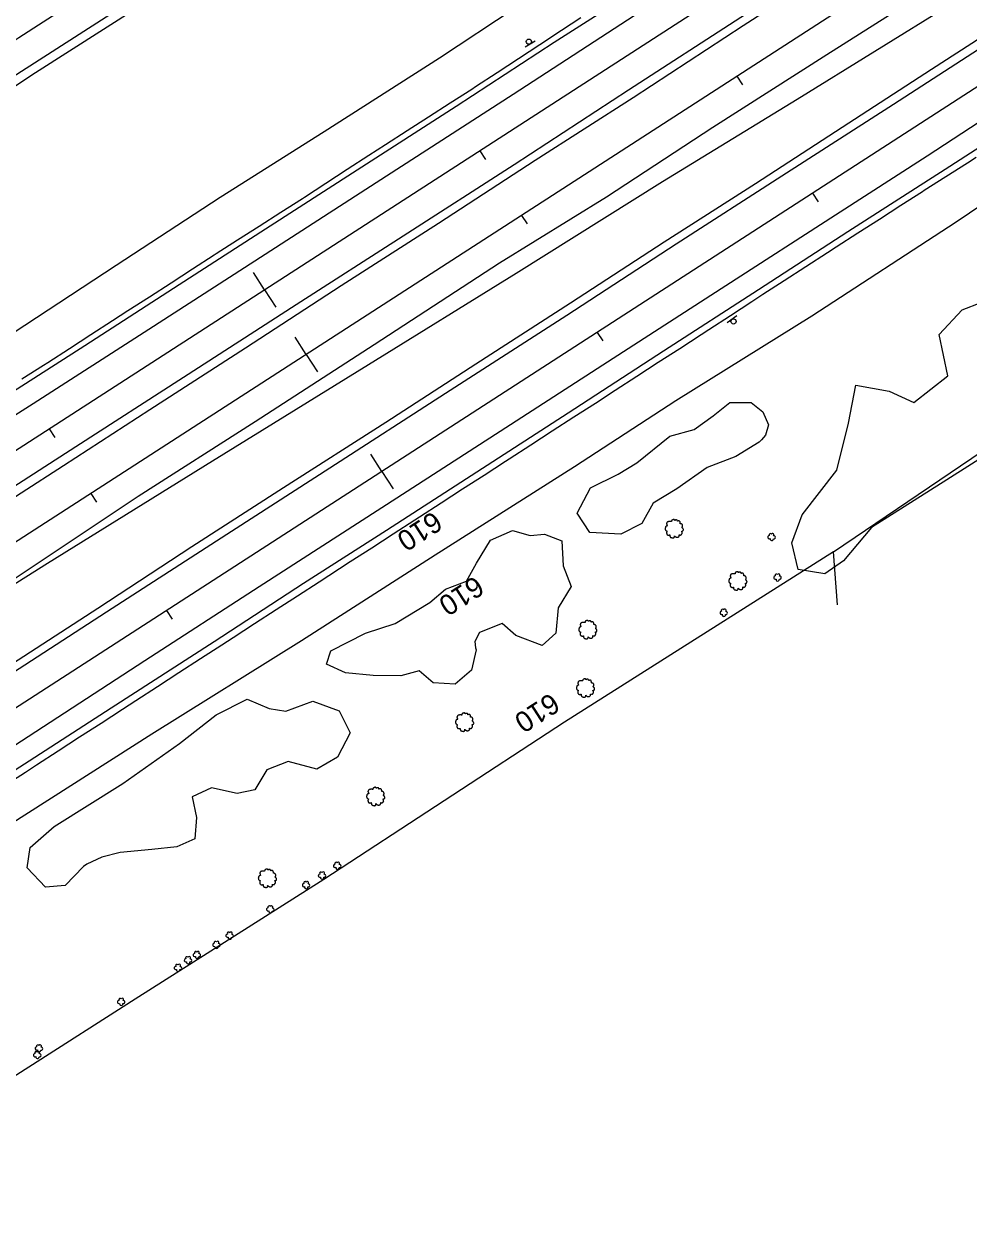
# Model space of a CAD drawing. Extents: x 1901471 to 1963503, y 756461 to 799997.
# Drawn here: x 1920793.5 to 1921162, y 767355.7 to 767827.8 of the extents above; entities that cross this region are included whole.
import ezdxf

# ---------------------------------------------------------------- set-up
doc = ezdxf.new("R2010")
doc.units = 0
for name, color, linetype in [('RD_DTM_BkLn1', 7, 'Continuous'), ('RD_EX_Bldg', 7, 'Continuous'), ('RD_EX_BldgApp', 7, 'Continuous'), ('RD_EX_Fence_Other', 7, 'Continuous'), ('RD_EX_H2O', 7, 'Continuous'), ('RD_EX_Road', 7, 'Continuous'), ('RD_EX_VEG', 7, 'Continuous'), ('RD_HC_Cl', 7, 'Continuous'), ('RD_HC_Data_Tic', 7, 'Continuous'), ('RD_HC_TX_Sta50', 7, 'Continuous')]:
    doc.layers.add(name, color=color, linetype=linetype)

# ---------------------------------------------------------------- blocks, each defined once
blk = doc.blocks.new('T2')
at = {"layer": 'RD_EX_VEG'}
for points in [[(0.05, 7.21), (-0.25, 7.24), (-0.57, 7.14), (-0.82, 7.04), (-1.05, 6.96), (-1.27, 6.86), (-1.57, 6.69), (-1.8, 6.49), (-1.92, 6.24), (-1.97, 6.01), (-2.02, 5.74), (-2.02, 5.56), (-2.15, 5.54), (-2.3, 5.56), (-2.55, 5.64), (-2.8, 5.64), (-3.05, 5.64), (-3.4, 5.61), (-3.75, 5.61), (-4.02, 5.56), (-4.35, 5.51), (-4.72, 5.39), (-5.07, 5.26), (-5.37, 5.01), (-5.62, 4.54), (-5.75, 4.19), (-5.9, 3.94), (-5.75, 3.49), (-5.57, 3.14), (-5.55, 2.94), (-5.47, 2.52), (-5.37, 2.29), (-5.25, 2.09), (-5.32, 2.07), (-5.7, 2.02), (-6, 1.92), (-6.42, 1.69), (-6.64, 1.47), (-6.74, 1.14), (-6.77, 0.79), (-6.87, 0.59), (-6.94, 0.32), (-6.97, 0.24), (-7.02, -0.08), (-6.92, -0.53), (-6.89, -0.88), (-6.77, -1.11), (-6.62, -1.28), (-6.44, -1.53), (-6.05, -1.76), (-5.72, -1.86), (-5.52, -1.88), (-5.7, -2.38), (-5.75, -2.73), (-5.87, -3.13), (-5.87, -3.21), (-5.92, -3.68), (-5.77, -4.01), (-5.7, -4.38), (-5.52, -4.61), (-5.25, -4.91), (-4.92, -5.13), (-4.42, -5.26), (-4.02, -5.23), (-3.45, -5.06), (-3.2, -4.98), (-3.22, -5.16), (-3.2, -5.53), (-3.2, -5.96), (-3.05, -6.28), (-2.95, -6.56), (-2.8, -6.81), (-2.47, -7.03), (-2.07, -7.11), (-1.65, -7.26), (-1.2, -7.33), (-0.7, -7.36), (-0.1, -7.21), (0.18, -7.08), (0.28, -6.91), (0.48, -6.53), (0.43, -6.31), (0.45, -5.71), (0.55, -5.88), (0.73, -6.23), (1.23, -6.53), (1.63, -6.71), (2.1, -6.86), (2.4, -6.93), (2.88, -6.86), (3.25, -6.78), (3.63, -6.66), (3.93, -6.38), (4.1, -6.11), (4.15, -5.83), (4.23, -5.46), (4.28, -5.28)], [(4.28, -5.28), (4.2, -5.11), (4.15, -4.86), (4.23, -4.88), (4.4, -4.93), (4.68, -5.06), (4.9, -5.13), (5.23, -5.11), (5.5, -5.01), (5.95, -4.73), (6.22, -4.26), (6.5, -3.86), (6.57, -3.53), (6.52, -3.31), (6.5, -2.81), (6.3, -2.56), (6.25, -2.43), (6.15, -2.03), (6.22, -1.98), (6.5, -1.93), (6.87, -1.81), (7.15, -1.68), (7.37, -1.51), (7.45, -1.28), (7.42, -0.88), (7.47, -0.48), (7.4, -0.33), (7.3, -0.18), (7.22, 0.02), (7.07, 0.17), (6.97, 0.32), (6.87, 0.42), (6.75, 0.57), (6.57, 0.69), (6.42, 0.74), (6.37, 0.89), (6.52, 1.09), (6.57, 1.19), (6.6, 1.42), (6.82, 1.77), (6.87, 2.17), (6.82, 2.59), (6.77, 2.87), (6.62, 3.14), (6.42, 3.39), (6.3, 3.56), (6.12, 3.69), (5.8, 3.81), (5.55, 3.86), (5.2, 3.86), (5, 3.91), (5.03, 3.96), (5.03, 4.11), (5.03, 4.39), (4.95, 4.84), (4.8, 5.34), (4.8, 5.36), (4.7, 5.61), (4.48, 5.81), (4.3, 5.91), (4.1, 6.04), (3.85, 6.06), (3.55, 6.06), (3.28, 6.01), (3.08, 5.91), (2.9, 5.79), (2.83, 5.94), (2.73, 6.24), (2.68, 6.39), (2.53, 6.56), (2.3, 6.76), (1.85, 6.89), (1.23, 6.81), (0.93, 6.61), (0.78, 6.44), (0.73, 6.56), (0.53, 6.76), (0.43, 6.94), (0.25, 7.06), (0.1, 7.16), (0, 7.21)]]:
    blk.add_spline(points, degree=3, dxfattribs=at)
blk = doc.blocks.new('SB2')
at = {"layer": 'RD_EX_VEG'}
for centre, radius, start, end in [((-1.56, -0.16), 1.26, 96.45179, 294.73401), ((-0.72, 1.55), 1.08, 34.97629, 204.75602), ((1.05, 1.7), 0.995, 308.76261, 152.04674), ((1.84, -0.28), 1.22, 256.56668, 98.10463), ((0.25, -1.6), 1.32, 166.88266, 5.75893)]:
    blk.add_arc(centre, radius, start, end, dxfattribs=at)
blk = doc.blocks.new('SIGN')
at = {"layer": 'RD_EX_BldgApp'}
blk.add_line((-4.52, -2.02), (4.48, -2.02), dxfattribs=at)
blk.add_circle((0, 0), 2, dxfattribs=at)

msp = doc.modelspace()

# ---------------------------------------------------------------- linework, layer by layer
at = {"layer": 'RD_DTM_BkLn1'}
for points in [[(1920792.57, 767689.55), (1920801.06, 767694.84), (1920802.72, 767695.88), (1920811.11, 767701.31), (1920819.5, 767706.75), (1920827.9, 767712.19), (1920833.94, 767716.1), (1920842.34, 767721.53), (1920850.74, 767726.96), (1920859.14, 767732.39), (1920867.53, 767737.81), (1920868.32, 767738.32), (1920876.74, 767743.71), (1920885.16, 767749.1), (1920893.58, 767754.49), (1920902, 767759.89), (1920902.76, 767760.37), (1920911.14, 767765.81), (1920919.53, 767771.25), (1920927.92, 767776.69), (1920934.41, 767780.9), (1920942.83, 767786.31), (1920951.24, 767791.71), (1920959.65, 767797.11), (1920968.07, 767802.52), (1920969.6, 767803.5), (1920977.96, 767808.98), (1920986.32, 767814.47), (1920994.68, 767819.95), (1921003.04, 767825.44), (1921010.69, 767830.46)], [(1921081.62, 767722.47), (1921090.02, 767727.9), (1921098.42, 767733.33), (1921106.82, 767738.76), (1921110.3, 767741.01), (1921118.71, 767746.41), (1921127.12, 767751.82), (1921135.54, 767757.22), (1921143.95, 767762.62), (1921144.58, 767763.03), (1921153.01, 767768.41), (1921161.44, 767773.8), (1921164.88, 767776)], [(1920785.59, 767530.74), (1920793.99, 767536.17), (1920798.29, 767538.95), (1920806.68, 767544.39), (1920815.07, 767549.83), (1920823.46, 767555.27), (1920831.85, 767560.71), (1920837.01, 767564.07), (1920845.41, 767569.5), (1920853.8, 767574.94), (1920862.19, 767580.38), (1920870.58, 767585.82), (1920874.94, 767588.65), (1920883.34, 767594.07), (1920891.74, 767599.5), (1920900.14, 767604.93), (1920908.53, 767610.36), (1920912.27, 767612.77), (1920920.67, 767618.2), (1920929.06, 767623.63), (1920937.46, 767629.06), (1920945.85, 767634.49), (1920947.71, 767635.69), (1920956.11, 767641.13), (1920964.51, 767646.56), (1920972.9, 767651.99), (1920981.3, 767657.42), (1920982.71, 767658.34), (1920991.1, 767663.77), (1920999.5, 767669.2), (1921007.9, 767674.63), (1921016.29, 767680.06), (1921024.06, 767685.08), (1921032.45, 767690.51), (1921040.84, 767695.95), (1921049.23, 767701.39), (1921057.62, 767706.83), (1921060.61, 767708.77), (1921068.99, 767714.23), (1921077.36, 767719.69), (1921081.62, 767722.47)]]:
    msp.add_lwpolyline(points, dxfattribs=at)
at = {"layer": 'RD_EX_Fence_Other'}
for points in [[(1921110.79, 767601.39), (1921109.26, 767622.04), (1921196.16, 767680.91), (1921463.66, 767858.39), (1921595.69, 767940.92), (1921869.64, 768116.8), (1922122.4, 768277.15), (1922266.84, 768373.79), (1922394.41, 768454.75), (1922507.12, 768527.42), (1922756.1, 768688.77), (1922880.06, 768768.9), (1922970.5, 768828.46), (1923064.38, 768888.48), (1923170.76, 768956.35)], [(1921001.93, 768045.21), (1921002.72, 767998.18), (1921003.12, 767944.86), (1920936.92, 767901.93), (1920856.72, 767850.64), (1920656.55, 767722.32), (1920585.89, 767676.93), (1920559.19, 767759.08)], [(1920573.02, 767668.28), (1920657.61, 767718.1), (1920711.9, 767752.19), (1920797.93, 767808.93), (1920876.07, 767858.92), (1920956.57, 767911.29), (1921013.05, 767948.16), (1921034.02, 767961.42), (1921097.67, 768002.03)], [(1920490.14, 767425.37), (1920534.7, 767451.81), (1920585.62, 767483.31), (1920625.76, 767508.52), (1920748.15, 767583.43), (1920802.5, 767617.55), (1920866.95, 767657.53), (1920927.81, 767695.04), (1920985.34, 767730.72), (1921042.52, 767766.44), (1921095, 767798.59), (1921155.59, 767836.01), (1921208.98, 767869.45), (1921262.39, 767902.34), (1921315.24, 767935.2), (1921371.91, 767970.31), (1921406.2, 767992.36), (1921374.01, 767974.72)], [(1921109.26, 767622.04), (1921004.31, 767555.67), (1920910.41, 767494.23), (1920836.77, 767447.64), (1920753.72, 767394.57), (1920731.99, 767380.75), (1920691.62, 767354.47), (1920634.23, 767317.58), (1920591.29, 767289.96), (1920610.24, 767279.36)]]:
    msp.add_lwpolyline(points, dxfattribs=at)
at = {"layer": 'RD_EX_H2O'}
for points in [[(1920293.38, 767382.25), (1920311.96, 767394.39), (1920362.76, 767427.46), (1920400.48, 767450.76), (1920554.24, 767553.1), (1920698.37, 767648.23), (1920735.32, 767671.8), (1920780.3, 767701.66), (1920829.41, 767733.84), (1920869.92, 767760.36), (1920910.49, 767786.02), (1920955.55, 767814.7), (1920985.04, 767834.22), (1921016.36, 767853.82), (1921061.62, 767883.36), (1921122.74, 767922.66), (1921184.72, 767963.07)], [(1920619.22, 767506.48), (1920747.54, 767585.65), (1920790.28, 767612.01), (1920837.96, 767643.78), (1920883.6, 767672.81), (1920929.97, 767702.88), (1920978.92, 767734.71), (1921020.69, 767760.54), (1921062.12, 767787.7), (1921106.64, 767816.05), (1921153.72, 767845.9), (1921209.47, 767881.3)], [(1921213.86, 767788.94), (1921157.02, 767750.58), (1921100.79, 767713.91), (1921047.76, 767680.9), (1921008.17, 767655.14), (1920953.76, 767620.72), (1920901.64, 767587.33), (1920843.3, 767550.9), (1920787.54, 767515.5), (1920608.25, 767398.27)]]:
    msp.add_lwpolyline(points, dxfattribs=at)
at = {"layer": 'RD_EX_Road'}
for points in [[(1920996.8, 768041.86), (1920996.18, 768003.83), (1920995.89, 767982.02), (1920997.77, 767958.8), (1920995.98, 767951.6), (1920954.2, 767927.63), (1920909.19, 767899.55), (1920874.99, 767877.36), (1920829.38, 767847.11), (1920791.34, 767822.46), (1920738.51, 767787.34), (1920688.02, 767754.47), (1920652.35, 767732.83), (1920601.68, 767699.97), (1920595.56, 767698.08), (1920591.13, 767699.76), (1920585.44, 767707.15), (1920564.36, 767762.46)], [(1921197.04, 767947.84), (1921150.74, 767917.65), (1921108.68, 767890.71), (1921071.24, 767866.35), (1921034.57, 767842.66), (1921000.18, 767820.72), (1920962, 767795.66), (1920923.31, 767770.89), (1920887.61, 767747.85), (1920853.99, 767726.18), (1920817.07, 767702.35), (1920780.86, 767679.28), (1920741.64, 767654.13), (1920714.26, 767636.74), (1920677.23, 767612.69), (1920629.02, 767581.16), (1920585.91, 767554.43), (1920495.26, 767495.15), (1920374.48, 767417.35), (1920308.34, 767374.61)], [(1921178.2, 767925.59), (1921119.81, 767887.95), (1921082.06, 767863.84), (1921034.02, 767832.71), (1920984.23, 767800.35), (1920930.76, 767765.93), (1920883.48, 767735.42), (1920842.09, 767708.77), (1920796.98, 767679.81), (1920755.01, 767653.05), (1920719.63, 767629.99), (1920652.14, 767586.22), (1920620.81, 767565.97), (1920594.76, 767549.52), (1920545.62, 767518.06), (1920440.09, 767449.43), (1920363.93, 767400.38), (1920317.31, 767370.02)], [(1920341.15, 767357.83), (1920343.98, 767359.67), (1920451.15, 767429.03), (1920532.2, 767482.07), (1920608.54, 767531.21), (1920635.25, 767547.93), (1920675.43, 767574.2), (1920731.56, 767610.23), (1920766.55, 767632.78), (1920813.61, 767663.11), (1920855.58, 767690.13), (1920899.62, 767718.46), (1920941.33, 767745.31), (1920984.63, 767773.14), (1921029.27, 767802.26), (1921073.05, 767830.55), (1921114.26, 767857.17), (1921155.43, 767883.89), (1921196.12, 767910.22)], [(1920344.28, 767356.23), (1920347.12, 767358.07), (1920394.11, 767388.47), (1920503.55, 767459.36), (1920610.23, 767528.46), (1920650.65, 767554.37), (1920685.87, 767576.31), (1920733.41, 767607.44), (1920775.64, 767634.36), (1920808.81, 767655.71), (1920842.42, 767677.53), (1920879.78, 767701.56), (1920917.18, 767725.86), (1920955.15, 767750.22), (1920992.88, 767774.77), (1921031.08, 767799.28), (1921073.96, 767827.25), (1921115.98, 767854.46), (1921158.61, 767882.24), (1921202.81, 767910.31)], [(1920400.72, 767327.37), (1920487.52, 767383.63), (1920635.38, 767479.12), (1920661.64, 767495.29), (1920694.84, 767517.35), (1920732.18, 767541.82), (1920762.06, 767561.45), (1920786.27, 767576.75), (1920822.14, 767600.1), (1920858.91, 767624.09), (1920894.64, 767647.15), (1920934.53, 767672.54), (1920969.66, 767695.31), (1921006.56, 767719.17), (1921043.12, 767742.99), (1921078.84, 767765.67), (1921112.57, 767787.61), (1921147.5, 767810.26), (1921187.01, 767835.74)], [(1920403.62, 767325.89), (1920515.04, 767398.14), (1920661.76, 767492.83), (1920707.44, 767521.63), (1920764.27, 767558.94), (1920825.55, 767598.59), (1920868.43, 767626.29), (1920912.66, 767654.78), (1920957.78, 767683.86), (1921005.12, 767714.34), (1921047.82, 767742.09), (1921089.02, 767768.71), (1921132.63, 767796.68), (1921179.05, 767826.64)], [(1921186.39, 767802.82), (1921145.72, 767776.33), (1921109.99, 767753.28), (1921067.19, 767725.71), (1921023.3, 767697.39), (1920979.15, 767668.91), (1920932.95, 767639.15), (1920885.18, 767608.38), (1920840.56, 767579.48), (1920783.65, 767542.6), (1920747.73, 767519.1), (1920674.38, 767472.36), (1920554.28, 767394.56), (1920466.59, 767338.26), (1920431.78, 767315.91), (1920427.99, 767313.43)], [(1921192.36, 767796.64), (1921152.79, 767771.12), (1921114.74, 767746.83), (1921079.9, 767724.24), (1921042.89, 767700.31), (1921005.67, 767676.12), (1920970, 767653.1), (1920934.83, 767630.39), (1920902.47, 767609.63), (1920867.54, 767586.98), (1920827.42, 767561.12), (1920795.34, 767540.37), (1920784.52, 767533.37), (1920729.96, 767497.52), (1920682.92, 767467.1), (1920550.54, 767382.8), (1920438.88, 767309.98), (1920437.06, 767308.79)]]:
    msp.add_lwpolyline(points, dxfattribs=at)
at = {"layer": 'RD_EX_VEG'}
msp.add_lwpolyline([(1921182.29, 767668.47), (1921153.36, 767650.11), (1921124.01, 767631.51), (1921113.08, 767618.47), (1921105.85, 767613.49), (1921095.4, 767615.14), (1921093.01, 767625.53), (1921096.94, 767636.5), (1921110.51, 767653.93), (1921115.04, 767672.19), (1921117.96, 767687), (1921130.89, 767684.63), (1921140.54, 767680.21), (1921153.82, 767690.64), (1921150.44, 767706.83), (1921159.42, 767716.47), (1921174.2, 767722.14)], dxfattribs=at)
for points in [[(1921080.15, 767664.81), (1921071.15, 767659.15), (1921059.97, 767654.89), (1921048.1, 767646.64), (1921038.87, 767641.07), (1921034.39, 767633.09), (1921026.28, 767628.87), (1921014.11, 767629.62), (1921009.2, 767637.14), (1921014.38, 767647.01), (1921025.21, 767652.35), (1921032.5, 767656.71), (1921045.38, 767667.14), (1921054.91, 767669.72), (1921062.28, 767675.02), (1921068.77, 767680.27), (1921077.05, 767680.29), (1921081.67, 767676.65), (1921083.88, 767671.51), (1921082.73, 767667.47), (1921081.12, 767665.74)], [(1920969.77, 767583.82), (1920967.96, 767575.87), (1920961.66, 767570.42), (1920953.02, 767570.99), (1920947.59, 767575.68), (1920940.45, 767573.69), (1920929.61, 767573.87), (1920918.79, 767574.8), (1920911.41, 767578.18), (1920913.13, 767583.4), (1920926.58, 767590.28), (1920938.17, 767594.14), (1920951.72, 767602.3), (1920957.8, 767607.45), (1920965.97, 767610.65), (1920969.9, 767617.55), (1920975.43, 767626.59), (1920983.98, 767630.36), (1920990.9, 767628.39), (1920996.4, 767628.95), (1921003.19, 767626.26), (1921003.77, 767616.54), (1921006.84, 767608.45), (1921001.8, 767600.2), (1921000.9, 767590.37), (1920995.58, 767585.45), (1920985.27, 767589.37), (1920979.96, 767594.13), (1920971.1, 767590.58), (1920969.22, 767587.06), (1920969.6, 767584.61)], [(1920816.62, 767499.31), (1920809.48, 767491.95), (1920801.75, 767491.31), (1920794.58, 767498.81), (1920795.84, 767506.74), (1920805.19, 767514.98), (1920831.95, 767531.74), (1920854, 767547.29), (1920868.3, 767558.44), (1920880.43, 767564.58), (1920889.07, 767561), (1920895.49, 767559.94), (1920906.12, 767563.77), (1920916.37, 767559.97), (1920920.65, 767551.49), (1920915.76, 767541.95), (1920907.63, 767537.23), (1920896.4, 767540.26), (1920888.07, 767537.05), (1920883.43, 767529.21), (1920876.52, 767527.77), (1920866.57, 767530.05), (1920859.01, 767526.5), (1920860.69, 767518.43), (1920859.99, 767510.12), (1920853.08, 767506.97), (1920843.25, 767505.91), (1920830.89, 767504.75), (1920823.76, 767503.01), (1920817.94, 767500.21)]]:
    msp.add_lwpolyline(points, close=True, dxfattribs=at)
at = {"layer": 'RD_HC_Cl'}
for p, q in [((1926729.52, 771495.93), (1917217.27, 765354.92)), ((1926745.76, 771470.78), (1917232.23, 765328.83)), ((1925391.98, 770532.94), (1917300.19, 765307.31))]:
    msp.add_line(p, q, dxfattribs=at)
at = {"layer": 'RD_HC_Data_Tic'}
for p, q in [((1921071.53, 767807.49), (1921073.7, 767804.12)), ((1920971.25, 767778.45), (1920973.42, 767775.09)), ((1921101.04, 767761.88), (1921103.21, 767758.51)), ((1920987.52, 767753.25), (1920989.69, 767749.89)), ((1920887.24, 767724.21), (1920882.9, 767730.93)), ((1920887.24, 767724.21), (1920891.58, 767717.49)), ((1921017.03, 767707.62), (1921019.2, 767704.26)), ((1920903.51, 767699.01), (1920899.17, 767705.73)), ((1920903.51, 767699.01), (1920907.85, 767692.29)), ((1920803.22, 767669.97), (1920805.39, 767666.61)), ((1920933.03, 767653.37), (1920928.69, 767660.1)), ((1920933.03, 767653.37), (1920937.37, 767646.65)), ((1920819.49, 767644.77), (1920821.66, 767641.41)), ((1920849.02, 767599.12), (1920851.19, 767595.76))]:
    msp.add_line(p, q, dxfattribs=at)

# ---------------------------------------------------------------- block references
at = {"layer": 'RD_EX_Bldg', "yscale": 0.5039370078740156}
for p, xscale, rotation in [((1920990.36, 767821), 0.5039370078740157, 31.811659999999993), ((1921070.21, 767711.89), 0.5039370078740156, -144.079322)]:
    msp.add_blockref('SIGN', p, dxfattribs=dict(at, xscale=xscale, rotation=rotation))
at = {"layer": 'RD_EX_VEG'}
for name, p, xscale, yscale in [('T2', (1921046.96, 767631.1), 0.4921259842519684, 0.4921259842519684), ('SB2', (1921084.98, 767627.86), 0.5019685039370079, 0.5019685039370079), ('T2', (1921071.79, 767610.73), 0.4921259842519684, 0.4921259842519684), ('SB2', (1921087.3, 767612.07), 0.5019685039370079, 0.5019685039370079), ('SB2', (1921066.32, 767598.32), 0.5019685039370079, 0.5019685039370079), ('T2', (1921013.26, 767591.74), 0.4921259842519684, 0.4921259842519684), ('T2', (1921012.34, 767568.98), 0.4921259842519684, 0.4921259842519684), ('T2', (1920965.17, 767555.65), 0.4921259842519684, 0.4921259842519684), ('T2', (1920930.48, 767526.66), 0.4921259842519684, 0.4921259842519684), ('SB2', (1920915.53, 767499.66), 0.5019685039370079, 0.5019685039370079), ('T2', (1920888.25, 767494.77), 0.4921259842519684, 0.4921259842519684), ('SB2', (1920909.61, 767495.83), 0.5019685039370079, 0.5019685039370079), ('SB2', (1920903.38, 767492.12), 0.5019685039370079, 0.5019685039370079), ('SB2', (1920889.42, 767482.65), 0.5019685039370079, 0.5019685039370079), ('SB2', (1920873.58, 767472.42), 0.5019685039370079, 0.5019685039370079), ('SB2', (1920860.77, 767464.88), 0.5019685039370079, 0.5019685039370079), ('SB2', (1920868.42, 767468.81), 0.5019685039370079, 0.5019685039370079), ('SB2', (1920853.42, 767459.83), 0.5019685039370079, 0.5019685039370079), ('SB2', (1920857.33, 767462.83), 0.5019685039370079, 0.5019685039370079), ('SB2', (1920831.22, 767446.57), 0.5019685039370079, 0.5019685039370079), ('SB2', (1920799.15, 767428.43), 0.5019685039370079, 0.5019685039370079), ('SB2', (1920798.49, 767425.86), 0.5019685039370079, 0.5019685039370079)]:
    msp.add_blockref(name, p, dxfattribs=dict(at, xscale=xscale, yscale=yscale))

# ---------------------------------------------------------------- texts
at = {"layer": 'RD_HC_TX_Sta50'}
for rotation, p in [(212.8459, (1920953.15, 767638.21)), (212.8464, (1920969.42, 767613.01)), (212.8542, (1920998.96, 767567.39))]:
    msp.add_text('610', height=8, rotation=rotation, dxfattribs=at).set_placement(p)

doc.saveas('drawing.dxf')
